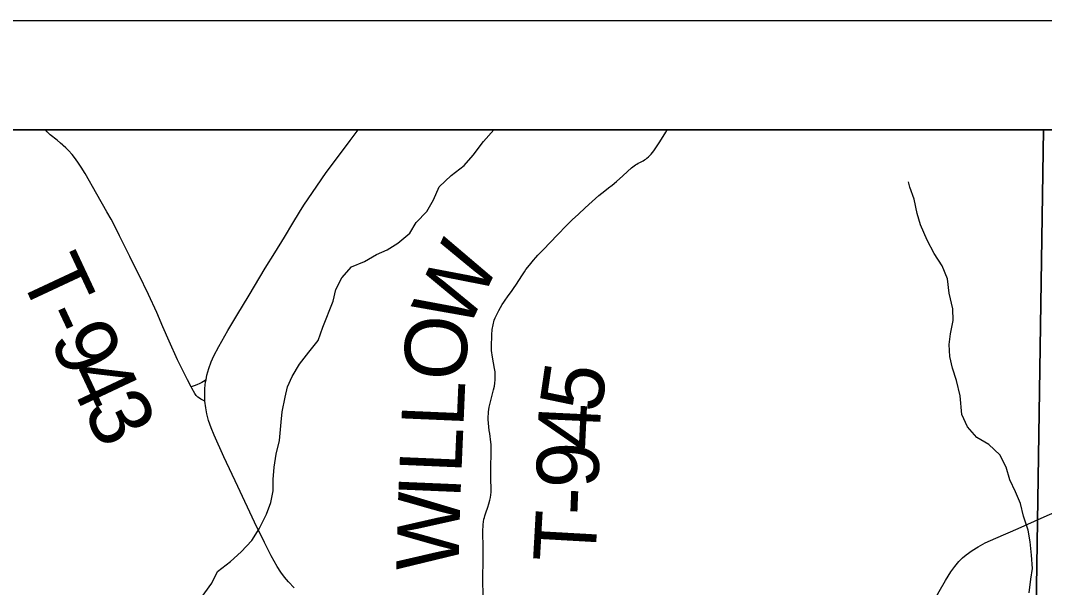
# Model space of a CAD drawing. Extents: x 0 to 34, y -8.9 to 22.
# Drawn here: x 24.831 to 25.767, y 13.486 to 14.004 of the extents above; entities that cross this region are included whole.
import ezdxf

# ---------------------------------------------------------------- set-up
doc = ezdxf.new("R2010")
doc.units = 0
for name, color, linetype in [('GM_X_Corporation', 7, 'Continuous'), ('GM_X_County_Road', 7, 'Continuous'), ('GM_X_Minor_River', 7, 'Continuous'), ('GM_X_State_Route', 7, 'Continuous'), ('GM_X_Township_Road', 7, 'Continuous'), ('GM_X_Township_Road_Text', 7, 'Continuous'), ('SH_Data', 7, 'Continuous')]:
    doc.layers.add(name, color=color, linetype=linetype)

msp = doc.modelspace()

# ---------------------------------------------------------------- linework, layer by layer
at = {"layer": 'GM_X_Corporation'}
for points in [[(28.81431, 13.90401), (23.71667, 13.90401), (23.71667, 11.96544), (24.18491, 11.96215), (24.20538, 11.96251), (24.31633, 11.96082), (25.07732, 11.94796), (25.10348, 11.95046), (25.72175, 11.93765), (25.75778, 11.93722), (26.21388, 11.93142), (27.13961, 11.91568), (27.94228, 11.89807), (28.25909, 11.89674), (28.32405, 11.8942), (28.40853, 11.89143), (28.47114, 11.89115), (28.692, 11.88803), (28.77622, 11.88722), (28.77789, 11.98993), (28.77861, 12.03424), (28.77869, 12.03773), (28.80485, 13.05301), (28.81217, 13.75614)], [(28.81431, 13.90401), (23.71667, 13.90401), (23.71667, 11.96544), (24.18491, 11.96215), (24.20538, 11.96251), (24.31633, 11.96082), (25.07732, 11.94796), (25.10348, 11.95046), (25.72175, 11.93765), (25.75778, 11.93722), (26.21388, 11.93142), (27.13961, 11.91568), (27.94228, 11.89807), (28.25909, 11.89674), (28.32405, 11.8942), (28.40853, 11.89143), (28.47114, 11.89115), (28.692, 11.88803), (28.77622, 11.88722), (28.77789, 11.98993), (28.77861, 12.03424), (28.77869, 12.03773), (28.80485, 13.05301), (28.81217, 13.75614)], [(25.76644, 13.90401), (24.75016, 13.90401), (24.74203, 12.95998), (25.75175, 12.94901)], [(26.78167, 13.90401), (25.76644, 13.90401), (25.75175, 12.94901), (26.76637, 12.93923)]]:
    msp.add_lwpolyline(points, close=True, dxfattribs=at)
at = {"layer": 'GM_X_County_Road'}
msp.add_lwpolyline([(25.65731, 13.45741), (25.67092, 13.48194), (25.67681, 13.49213), (25.68178, 13.5), (25.68539, 13.50504), (25.68891, 13.50939), (25.6924, 13.51292), (25.69572, 13.51572), (25.70126, 13.51967), (25.70654, 13.52292), (25.71311, 13.52642), (25.72268, 13.53089), (25.74322, 13.53975), (25.76709, 13.55029), (25.80807, 13.56825)], dxfattribs=at)
at = {"layer": 'GM_X_Minor_River'}
for points in [[(24.99323, 13.47192), (25.00592, 13.48953), (25.01112, 13.50022), (25.02313, 13.50948), (25.03288, 13.51833), (25.04262, 13.5287), (25.04932, 13.5394), (25.056, 13.55277), (25.06006, 13.56344), (25.06222, 13.57409), (25.06212, 13.58433), (25.06314, 13.59573), (25.06491, 13.60751), (25.06782, 13.62007), (25.06954, 13.63678), (25.0702, 13.64627), (25.0731, 13.65959), (25.07527, 13.6691), (25.07934, 13.67863), (25.08604, 13.68972), (25.09463, 13.70083), (25.10323, 13.71156), (25.10765, 13.72376), (25.11687, 13.7474), (25.11942, 13.75805), (25.12499, 13.76875), (25.13359, 13.77872), (25.14565, 13.7838), (25.15656, 13.79001), (25.16636, 13.79431), (25.17613, 13.8005), (25.18702, 13.80975), (25.19298, 13.8193), (25.20272, 13.82929), (25.20866, 13.83999), (25.21384, 13.85181), (25.22471, 13.86219), (25.23673, 13.87145), (25.24496, 13.88104), (25.2543, 13.8933), (25.26371, 13.90401)], [(25.75338, 13.48075), (25.75477, 13.49328), (25.75618, 13.50316), (25.75531, 13.51529), (25.75405, 13.52741), (25.75243, 13.53802), (25.74814, 13.55086), (25.74537, 13.56259), (25.74073, 13.57315), (25.7357, 13.58409), (25.73218, 13.5958), (25.72639, 13.60711), (25.71646, 13.61647), (25.70542, 13.62279), (25.697, 13.63254), (25.69159, 13.64386), (25.69028, 13.66091), (25.68673, 13.6749), (25.68322, 13.68624), (25.68084, 13.69683), (25.67997, 13.70782), (25.68139, 13.7177), (25.68392, 13.72987), (25.68343, 13.74049), (25.68026, 13.75487), (25.67862, 13.76774), (25.67358, 13.77982), (25.66628, 13.79111), (25.6601, 13.80317), (25.65391, 13.81713), (25.65078, 13.82771), (25.648, 13.84057), (25.6441, 13.85153), (25.64292, 13.85644)]]:
    msp.add_lwpolyline(points, dxfattribs=at)
at = {"layer": 'GM_X_State_Route'}
msp.add_lwpolyline([(25.08125, 13.48535), (25.07612, 13.49081), (25.07256, 13.49516), (25.06926, 13.49974), (25.06589, 13.505), (25.06036, 13.51477), (25.05409, 13.52695), (25.04515, 13.54542), (25.02982, 13.57802), (25.01716, 13.60503), (25.00817, 13.62485), (25.00535, 13.63181), (25.00311, 13.63833), (25.00149, 13.64439), (25.00043, 13.64995), (24.99976, 13.65609), (24.99954, 13.66122), (24.99974, 13.6675), (25.00039, 13.67375), (25.00074, 13.67562), (25.00156, 13.67993), (25.00325, 13.68598), (25.00544, 13.69187), (25.00799, 13.69759), (25.01233, 13.70589), (25.02053, 13.72056), (25.02881, 13.73445), (25.04017, 13.75299), (25.05487, 13.77749), (25.06364, 13.79177), (25.07236, 13.80607), (25.07997, 13.81887), (25.08616, 13.82891), (25.09018, 13.83519), (25.10202, 13.85271), (25.11063, 13.86491), (25.1255, 13.88482), (25.13259, 13.89424), (25.13973, 13.90401)], dxfattribs=at)
at = {"layer": 'GM_X_Township_Road'}
for points in [[(24.91387, 13.82236), (24.91014, 13.8292), (24.90099, 13.84535), (24.89019, 13.8641), (24.88667, 13.86993), (24.88427, 13.87355), (24.8814, 13.87753), (24.87828, 13.88139), (24.87507, 13.88513), (24.87247, 13.88771), (24.87027, 13.88978), (24.86941, 13.8905), (24.86781, 13.89189), (24.86453, 13.89454), (24.85826, 13.8996), (24.85557, 13.90213), (24.85388, 13.90401)], [(25.25426, 13.47348), (25.25389, 13.48948), (25.25381, 13.49233), (25.25383, 13.49562), (25.25394, 13.50055), (25.254, 13.5042), (25.25411, 13.50909), (25.25419, 13.51583), (25.25424, 13.52078), (25.25423, 13.52262), (25.25421, 13.52506), (25.25404, 13.52798), (25.25393, 13.53062), (25.25385, 13.53365), (25.25381, 13.53661), (25.25389, 13.53889), (25.25397, 13.54101), (25.25413, 13.54336), (25.25445, 13.54576), (25.25485, 13.54816), (25.25521, 13.54959), (25.25569, 13.55127), (25.25652, 13.55395), (25.25825, 13.55903), (25.25928, 13.56234), (25.26032, 13.56558), (25.26084, 13.56802), (25.2612, 13.57045), (25.26136, 13.57285), (25.2614, 13.57545), (25.26115, 13.58536), (25.26104, 13.59157), (25.26104, 13.59715), (25.26137, 13.60708), (25.26152, 13.61267), (25.26143, 13.61634), (25.26115, 13.6187), (25.26009, 13.62651), (25.25972, 13.62923), (25.25936, 13.63255), (25.25899, 13.63595), (25.25881, 13.63915), (25.25882, 13.64212), (25.25892, 13.6445), (25.2591, 13.64642), (25.25973, 13.65068), (25.26079, 13.65551), (25.26358, 13.66633), (25.26436, 13.66979), (25.26475, 13.67242), (25.26504, 13.67543), (25.26519, 13.67797), (25.26516, 13.68054), (25.26494, 13.68292), (25.2645, 13.68598), (25.26261, 13.69635), (25.26186, 13.70249), (25.26163, 13.70807), (25.26188, 13.71425), (25.26197, 13.71662), (25.2624, 13.72156), (25.26314, 13.72585), (25.2643, 13.73003), (25.26512, 13.73209), (25.26593, 13.73407), (25.26708, 13.7364), (25.26847, 13.73905), (25.27156, 13.74442), (25.27287, 13.74656), (25.27415, 13.74843), (25.27631, 13.75131), (25.27799, 13.75363), (25.2799, 13.75631), (25.28186, 13.75906), (25.28454, 13.76294), (25.28937, 13.77049), (25.29057, 13.77249), (25.29181, 13.77436), (25.29325, 13.77644), (25.29493, 13.7786), (25.29757, 13.782), (25.3, 13.78495), (25.30212, 13.78735), (25.30408, 13.78939), (25.30704, 13.79243), (25.30917, 13.79458), (25.31522, 13.80101), (25.32219, 13.80811), (25.33029, 13.8165), (25.33556, 13.82167), (25.34116, 13.82698), (25.34742, 13.83273), (25.35369, 13.83861), (25.3599, 13.84392), (25.36523, 13.84826), (25.36859, 13.85095), (25.37203, 13.85358), (25.37586, 13.85673), (25.38192, 13.86205), (25.386, 13.86585), (25.38965, 13.86921), (25.39081, 13.87017), (25.39208, 13.87113), (25.39334, 13.87202), (25.39467, 13.87279), (25.39588, 13.87351), (25.3973, 13.87425), (25.39916, 13.87515), (25.40035, 13.87585), (25.40173, 13.87666), (25.40275, 13.87731), (25.40372, 13.87804), (25.40515, 13.87924), (25.40636, 13.88049), (25.40772, 13.88192), (25.40888, 13.88326), (25.41005, 13.8848), (25.4155, 13.89306), (25.42107, 13.90199), (25.42235, 13.90401)], [(24.9873, 13.669), (24.98386, 13.67553), (24.97803, 13.68721), (24.9748, 13.69392), (24.96705, 13.71085), (24.96132, 13.72393), (24.95571, 13.73704), (24.94823, 13.7534), (24.93936, 13.77183), (24.93518, 13.78011), (24.93104, 13.78836), (24.92173, 13.80728), (24.91667, 13.81722), (24.91387, 13.82236)], [(25.00074, 13.67562), (24.99851, 13.67417), (24.99676, 13.67302), (24.99461, 13.67185), (24.99301, 13.67114), (24.99071, 13.67028), (24.9873, 13.669)], [(24.99976, 13.65609), (24.99856, 13.65669), (24.9959, 13.65802), (24.9948, 13.65868), (24.99325, 13.65979), (24.99185, 13.66126), (24.99064, 13.66298), (24.98791, 13.66785), (24.9873, 13.669)]]:
    msp.add_lwpolyline(points, dxfattribs=at)
at = {"layer": 'SH_Data'}
for points in [[(23.61667, 14.00401), (30.61667, 14.00401), (30.61667, 7.00401), (23.61667, 7.00401)], [(23.71667, 13.90401), (30.51667, 13.90401), (30.51667, 7.10401), (23.71667, 7.10401)]]:
    msp.add_lwpolyline(points, close=True, dxfattribs=at)

# ---------------------------------------------------------------- texts
at = {"layer": 'GM_X_Township_Road_Text'}
for s, rotation, p in [('W', 64.80225, (25.23904, 13.71832)), ('T', 295.05082, (24.8293, 13.77256)), ('-', 295.04284, (24.8473, 13.73406)), ('9', 295.07573, (24.85719, 13.71289)), ('O', 86.97878, (25.23781, 13.67399)), ('4', 295.1773, (24.87207, 13.68109)), ('5', 81.59686, (25.36151, 13.64427)), ('L', 87.54367, (25.236, 13.63168)), ('3', 296.8694, (24.88776, 13.64777)), ('4', 87.27739, (25.35999, 13.61079)), ('L', 87.54357, (25.23418, 13.58922)), ('9', 89.66312, (25.3598, 13.57641)), ('I', 87.57147, (25.23319, 13.56591)), ('W', 88.46708, (25.23143, 13.50034)), ('-', 87.7699, (25.35885, 13.55105)), ('T', 86.78403, (25.35641, 13.50755))]:
    msp.add_text(s, height=0.05682, rotation=rotation, dxfattribs=at).set_placement(p)

doc.saveas('drawing.dxf')
